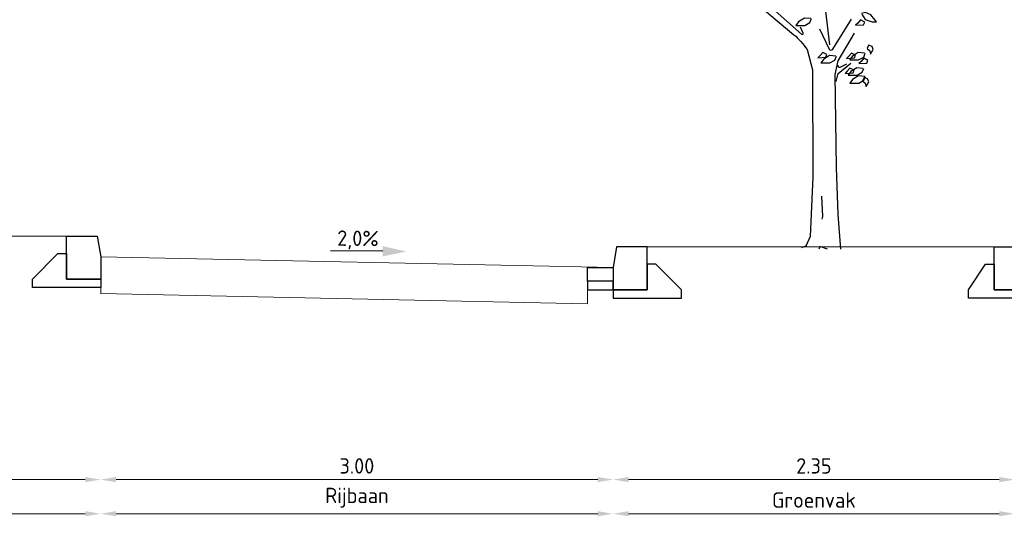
# Model space of a CAD drawing. Header units: metres. Extents: x 196651 to 397723, y 354703 to 710691.
# Tile 291 of 322: x 198856.36 to 198862.13, y 355787.12 to 355790.03. Entities that reach past the tile are written whole.
import ezdxf

# ---------------------------------------------------------------- set-up
doc = ezdxf.new("R2010")
doc.units = ezdxf.units.M
doc.header["$MEASUREMENT"] = 0
doc.layers.add('X-XX-AL-AANPIJLING-M', color=7, linetype='Continuous', lineweight=18)
doc.layers.add('X-XX-XX-DETAIL1-G', color=1, linetype='Continuous', lineweight=18)
for name, color, linetype in [('X-XX-NIEUW-DETAIL-S', 1, 'Continuous'), ('X-XX-NIEUW-DETAIL-T', 3, 'Continuous'), ('X-XX-NIEUW-DETAIL_GROEN-S', 7, 'Continuous')]:
    doc.layers.add(name, color=color, linetype=linetype)
doc.styles.add('NLCS-ISO', font='NLCS-ISO.ttf')
doc.styles.add('NLCS-ISO-T18', font='NLCS-ISO.ttf')
doc.dimstyles.new('Jens 1_50 - standaard', dxfattribs={"dimscale": 0.05, "dimtxt": 1.8, "dimasz": 1.8, "dimexe": 2, "dimexo": 2, "dimgap": 0.7, "dimtad": 1, "dimzin": 0, "dimdsep": 46, "dimtxsty": 'NLCS-ISO', "dimcen": 2.5, "dimdle": 2, "dimse1": 1, "dimse2": 1, "dimclrd": 256, "dimclre": 256, "dimclrt": 256, "dimadec": 1, "dimazin": 0, "dimtfac": 1, "dimtdec": 3, "dimtofl": 0, "dimtmove": 1, "dimatfit": 0, "dimfxl": 2, "dimfxlon": 1, "dimtfillclr": 254, "dimtolj": 1, "dimtzin": 0, "dimlwd": 18, "dimlwe": 18, "dimarcsym": 0})

# ---------------------------------------------------------------- blocks, each defined once
blk = doc.blocks.new('*U271')
blk.add_hatch(color=5).paths.add_polyline_path([(0.1512, 0.0322), (0.1524, 0.0922), (0.2894, 0.0595)])
at = {"color": 5, "flags": 128}
blk.add_lwpolyline([(0.1518, 0.0622), (-0.1534, 0.0683)], dxfattribs=at)
at = {"insert": (0.0083, 0.1844), "char_height": 0.09, "width": 1.310814, "attachment_point": 2, "rotation": 358.85424, "style": 'NLCS-ISO-T18'}
blk.add_mtext('2,0%', dxfattribs=at)
blk = doc.blocks.new('*U272')
for points in [[(0.2, 0.12), (0.02, 0.12), (0, 0), (0, -0.13), (0.2, -0.13), (0.2, 0.12)], [(0.2, -0.18), (0.4, -0.18), (0.4, -0.13), (0.25, 0.02), (0.2, 0.02), (0.2, -0.13), (0, -0.13), (0, -0.18)]]:
    blk.add_lwpolyline(points, close=True)
blk = doc.blocks.new('*U186')
blk.add_lwpolyline([(0.12, 0), (0, 0), (0, -0.25), (0.12, -0.25), (0.12, 0)], close=True)
at = {"flags": 128}
blk.add_lwpolyline([(0.12, -0.3), (0.27, -0.3), (0.27, -0.25), (0.17, -0.1), (0.12, -0.1), (0.12, -0.25), (0, -0.25), (0, -0.3)], close=True, dxfattribs=at)
blk = doc.blocks.new('*D1660')
at = {"layer": 'Defpoints', "color": 0, "transparency": 16777216}
for p in [(198853.3371, 355788.6406), (198856.8371, 355788.6406), (198856.8371, 355787.3373)]:
    blk.add_point(p, dxfattribs=at)
at = {"layer": 'X-XX-AL-AANPIJLING-M', "linetype": 'Continuous', "lineweight": 18, "transparency": 16777216}
blk.add_line((198853.4271, 355787.3373), (198856.7471, 355787.3373), dxfattribs=at)
at = {"layer": 'X-XX-AL-AANPIJLING-M', "transparency": 16777216}
for points in [[(198853.4271, 355787.3523), (198853.4271, 355787.3223), (198853.3371, 355787.3373)], [(198856.7471, 355787.3523), (198856.7471, 355787.3223), (198856.8371, 355787.3373)]]:
    blk.add_solid(points, dxfattribs=at)
at = {"layer": 'X-XX-AL-AANPIJLING-M', "transparency": 16777216, "insert": (198855.0871, 355787.4173), "char_height": 0.09, "attachment_point": 5, "style": 'NLCS-ISO'}
blk.add_mtext('\\A1;3.50', dxfattribs=at)
blk = doc.blocks.new('*D1644')
at = {"layer": 'Defpoints', "color": 0, "transparency": 16777216}
for p in [(198853.3371, 355788.4408), (198856.8371, 355788.4408), (198856.8371, 355787.1375)]:
    blk.add_point(p, dxfattribs=at)
at = {"layer": 'X-XX-AL-AANPIJLING-M', "linetype": 'Continuous', "lineweight": 18, "transparency": 16777216}
blk.add_line((198853.4271, 355787.1375), (198856.7471, 355787.1375), dxfattribs=at)
at = {"layer": 'X-XX-AL-AANPIJLING-M', "transparency": 16777216}
for points in [[(198853.4271, 355787.1525), (198853.4271, 355787.1225), (198853.3371, 355787.1375)], [(198856.7471, 355787.1525), (198856.7471, 355787.1225), (198856.8371, 355787.1375)]]:
    blk.add_solid(points, dxfattribs=at)
at = {"layer": 'X-XX-AL-AANPIJLING-M', "transparency": 16777216, "insert": (198855.0871, 355787.2175), "char_height": 0.09, "attachment_point": 5, "style": 'NLCS-ISO'}
blk.add_mtext('\\A1;Middenberm', dxfattribs=at)
blk = doc.blocks.new('*D1645')
at = {"layer": 'Defpoints', "color": 0, "transparency": 16777216}
for p in [(198856.8371, 355788.6406), (198859.8371, 355788.5785), (198859.8371, 355787.3373)]:
    blk.add_point(p, dxfattribs=at)
at = {"layer": 'X-XX-AL-AANPIJLING-M', "linetype": 'Continuous', "lineweight": 18, "transparency": 16777216}
blk.add_line((198856.9271, 355787.3373), (198859.7471, 355787.3373), dxfattribs=at)
at = {"layer": 'X-XX-AL-AANPIJLING-M', "transparency": 16777216}
for points in [[(198856.9271, 355787.3523), (198856.9271, 355787.3223), (198856.8371, 355787.3373)], [(198859.7471, 355787.3523), (198859.7471, 355787.3223), (198859.8371, 355787.3373)]]:
    blk.add_solid(points, dxfattribs=at)
at = {"layer": 'X-XX-AL-AANPIJLING-M', "transparency": 16777216, "insert": (198858.3371, 355787.4173), "char_height": 0.09, "attachment_point": 5, "style": 'NLCS-ISO'}
blk.add_mtext('\\A1;3.00', dxfattribs=at)
blk = doc.blocks.new('*D1646')
at = {"layer": 'Defpoints', "color": 0, "transparency": 16777216}
for p in [(198856.8371, 355788.6406), (198859.8371, 355788.5785), (198859.8371, 355787.1375)]:
    blk.add_point(p, dxfattribs=at)
at = {"layer": 'X-XX-AL-AANPIJLING-M', "linetype": 'Continuous', "lineweight": 18, "transparency": 16777216}
blk.add_line((198856.9271, 355787.1375), (198859.7471, 355787.1375), dxfattribs=at)
at = {"layer": 'X-XX-AL-AANPIJLING-M', "transparency": 16777216}
for points in [[(198856.9271, 355787.1525), (198856.9271, 355787.1225), (198856.8371, 355787.1375)], [(198859.7471, 355787.1525), (198859.7471, 355787.1225), (198859.8371, 355787.1375)]]:
    blk.add_solid(points, dxfattribs=at)
at = {"layer": 'X-XX-AL-AANPIJLING-M', "transparency": 16777216, "insert": (198858.3371, 355787.231), "char_height": 0.09, "attachment_point": 5, "style": 'NLCS-ISO'}
blk.add_mtext('\\A1;Rijbaan', dxfattribs=at)
blk = doc.blocks.new('*D1647')
at = {"layer": 'Defpoints', "color": 0, "transparency": 16777216}
for p in [(198862.1877, 355788.6985), (198859.8371, 355788.5785), (198862.1877, 355787.3373)]:
    blk.add_point(p, dxfattribs=at)
at = {"layer": 'X-XX-AL-AANPIJLING-M', "linetype": 'Continuous', "lineweight": 18, "transparency": 16777216}
blk.add_line((198859.9271, 355787.3373), (198862.0977, 355787.3373), dxfattribs=at)
at = {"layer": 'X-XX-AL-AANPIJLING-M', "transparency": 16777216}
for points in [[(198859.9271, 355787.3523), (198859.9271, 355787.3223), (198859.8371, 355787.3373)], [(198862.0977, 355787.3523), (198862.0977, 355787.3223), (198862.1877, 355787.3373)]]:
    blk.add_solid(points, dxfattribs=at)
at = {"layer": 'X-XX-AL-AANPIJLING-M', "transparency": 16777216, "insert": (198861.0124, 355787.4173), "char_height": 0.09, "attachment_point": 5, "style": 'NLCS-ISO'}
blk.add_mtext('\\A1;2.35', dxfattribs=at)
blk = doc.blocks.new('*D1648')
at = {"layer": 'Defpoints', "color": 0, "transparency": 16777216}
for p in [(198862.1877, 355788.4988), (198859.8371, 355788.3788), (198862.1877, 355787.1375)]:
    blk.add_point(p, dxfattribs=at)
at = {"layer": 'X-XX-AL-AANPIJLING-M', "linetype": 'Continuous', "lineweight": 18, "transparency": 16777216}
blk.add_line((198859.9271, 355787.1375), (198862.0977, 355787.1375), dxfattribs=at)
at = {"layer": 'X-XX-AL-AANPIJLING-M', "transparency": 16777216}
for points in [[(198859.9271, 355787.1525), (198859.9271, 355787.1225), (198859.8371, 355787.1375)], [(198862.0977, 355787.1525), (198862.0977, 355787.1225), (198862.1877, 355787.1375)]]:
    blk.add_solid(points, dxfattribs=at)
at = {"layer": 'X-XX-AL-AANPIJLING-M', "transparency": 16777216, "insert": (198861.0124, 355787.2175), "char_height": 0.09, "attachment_point": 5, "style": 'NLCS-ISO'}
blk.add_mtext('\\A1;Groenvak', dxfattribs=at)
blk = doc.blocks.new('JENS-DEATIL-NIEUW AAN TE PLANTEN BOOM')
at = {"color": 37}
blk.add_line((-0.1268, 0.03), (-0.1758, 0.011), dxfattribs=at)
for points in [[(-0.5358, 2.328), (-0.2508, 2.09, -0.074112), (-0.1218, 1.945), (-0.0698, 1.748), (-0.0648, 0.703), (-0.0928, 0.122), (-0.1338, 0.027)], [(-0.4618, 2.349), (-0.1753, 2.0947, 0.80663), (-0.1596, 2.1062), (-0.1848, 2.163)], [(0.0012, 2.146), (0.0936, 1.9501, 0.593059), (0.1286, 1.948), (0.3122, 2.241)], [(0.2622, 1.802), (0.1974, 1.7717, -0.549165), (0.1832, 1.7807), (0.1832, 1.792)], [(0.0762, 0), (0.0111, 0.0202, 0.393382), (-0.0012, 0.0143), (-0.0068, 0)]]:
    blk.add_lwpolyline(points, format="xyb", dxfattribs=at)
for points in [[(0.0592, 2.32), (0.0972, 1.99)], [(0.3392, 2.106), (0.1772, 1.836), (0.1502, 1.701), (0.1632, 0.796), (0.1772, 0.338), (0.2042, 0)], [(0.1632, 1.635), (0.1802, 1.71), (0.3062, 1.812)], [(0.0202, 0.514), (0.0302, 0.318), (0.0232, 0.292)]]:
    blk.add_lwpolyline(points, dxfattribs=at)
at = {"color": 104}
for points in [[(0.4136, 2.2916), (0.4467, 2.2387), (0.5123, 2.215), (0.5545, 2.2163), (0.5012, 2.2849), (0.4487, 2.307), (0.4097, 2.2965)], [(-0.0843, 2.2463), (-0.1464, 2.2525), (-0.2053, 2.2152), (-0.2302, 2.1811), (-0.1433, 2.1811), (-0.0936, 2.209), (-0.0781, 2.2463)], [(0.1598, 1.8796), (0.0977, 1.8858), (0.0388, 1.8486), (0.0139, 1.8144), (0.1008, 1.8144), (0.1505, 1.8423), (0.166, 1.8796)], [(0.4402, 1.9087), (0.3781, 1.9149), (0.3191, 1.8777), (0.2943, 1.8436), (0.3812, 1.8436), (0.4308, 1.8715), (0.4464, 1.9087)], [(0.4255, 1.7618), (0.3635, 1.768), (0.3045, 1.7308), (0.2797, 1.6966), (0.3666, 1.6966), (0.4162, 1.7246), (0.4317, 1.7618)], [(0.4417, 1.6825), (0.3796, 1.6887), (0.3206, 1.6515), (0.2958, 1.6174), (0.3827, 1.6174), (0.4324, 1.6453), (0.4479, 1.6825)]]:
    blk.add_lwpolyline(points, dxfattribs=at)
for points in [[(0.4404, 2.2132), (0.3988, 2.2343), (0.3728, 2.2027), (0.3517, 2.1816), (0.4305, 2.1871)], [(0.4792, 1.989), (0.4632, 1.955), (0.4892, 1.932), (0.4972, 1.901), (0.5232, 1.945), (0.5122, 1.976)], [(0.0722, 1.8963), (0.0307, 1.9174), (0.0046, 1.8857), (-0.0165, 1.8646), (0.0623, 1.8702)], [(0.3519, 1.8902), (0.3103, 1.9113), (0.2843, 1.8797), (0.2632, 1.8586), (0.342, 1.8642)], [(0.4724, 1.8392), (0.4308, 1.8603), (0.4048, 1.8287), (0.3837, 1.8076), (0.4625, 1.8131)], [(0.3373, 1.7433), (0.2957, 1.7644), (0.2696, 1.7328), (0.2485, 1.7117), (0.3274, 1.7173)], [(0.4362, 1.674), (0.4202, 1.64), (0.4462, 1.617), (0.4542, 1.586), (0.4802, 1.63), (0.4692, 1.661)]]:
    blk.add_lwpolyline(points, close=True, dxfattribs=at)
blk = doc.blocks.new('JENS-DETAIL-GOOTTEGEL')
for points in [[(0, 0), (0.15, 0), (0.15, -0.08), (0, -0.08)], [(0, -0.08), (0, -0.13), (0.15, -0.13), (0.15, -0.08)]]:
    blk.add_lwpolyline(points, close=True)

msp = doc.modelspace()

# ---------------------------------------------------------------- linework, layer by layer
at = {"layer": 'X-XX-XX-DETAIL1-G', "flags": 128}
for points in [[(198853.5371, 355788.7606), (198856.6371, 355788.7606)], [(198860.0371, 355788.6985), (198862.0671, 355788.6985)], [(198859.8371, 355788.5785), (198856.8371, 355788.6406)], [(198856.8371, 355788.4606), (198856.8371, 355788.4256), (198859.6871, 355788.3666), (198859.6871, 355788.4685)]]:
    msp.add_lwpolyline(points, dxfattribs=at)

# ---------------------------------------------------------------- block references
at = {"layer": 'X-XX-NIEUW-DETAIL-S', "xscale": -1}
for name, p in [('*U272', (198856.8371, 355788.6406)), ('*U186', (198862.1871, 355788.6985))]:
    msp.add_blockref(name, p, dxfattribs=at)
at = {"layer": 'X-XX-NIEUW-DETAIL-S'}
for name, p in [('*U272', (198859.8371, 355788.5785)), ('JENS-DETAIL-GOOTTEGEL', (198859.6871, 355788.5785))]:
    msp.add_blockref(name, p, dxfattribs=at)
at = {"layer": 'X-XX-NIEUW-DETAIL-T', "rotation": 0.477254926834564}
msp.add_blockref('*U271', (198858.3371, 355788.6096), dxfattribs=at)
at = {"layer": 'X-XX-NIEUW-DETAIL_GROEN-S', "xscale": 0.6, "yscale": 0.6, "zscale": 0.6}
msp.add_blockref('JENS-DEATIL-NIEUW AAN TE PLANTEN BOOM', (198861.0454, 355788.6864), dxfattribs=at)

# ---------------------------------------------------------------- dimensions: what is measured, and where the dimension line sits
at = {"layer": 'X-XX-AL-AANPIJLING-M'}
for base, p1, p2, picture, middle in [((198862.1877, 355787.3373), (198859.8371, 355788.5785), (198862.1877, 355788.6985), '*D1647', (198861.0124, 355787.4173)), ((198856.8371, 355787.3373), (198853.3371, 355788.6406), (198856.8371, 355788.6406), '*D1660', (198855.0871, 355787.4173)), ((198859.8371, 355787.3373), (198856.8371, 355788.6406), (198859.8371, 355788.5785), '*D1645', (198858.3371, 355787.4173))]:
    dim = msp.add_linear_dim(base=base, p1=p1, p2=p2, dimstyle='Jens 1_50 - standaard', dxfattribs=at)
    dim.commit()
    dim.dimension.update_dxf_attribs({"geometry": picture, "text_midpoint": middle})
for base, p1, p2, text, picture, middle in [((198859.8371, 355787.1375), (198856.8371, 355788.6406), (198859.8371, 355788.5785), 'Rijbaan', '*D1646', (198858.3371, 355787.231)), ((198862.1877, 355787.1375), (198859.8371, 355788.3788), (198862.1877, 355788.4988), 'Groenvak', '*D1648', (198861.0124, 355787.2175)), ((198856.8371, 355787.1375), (198853.3371, 355788.4408), (198856.8371, 355788.4408), 'Middenberm', '*D1644', (198855.0871, 355787.2175))]:
    dim = msp.add_linear_dim(base=base, p1=p1, p2=p2, text=text, dimstyle='Jens 1_50 - standaard', dxfattribs=at)
    dim.commit()
    dim.dimension.update_dxf_attribs({"geometry": picture, "text_midpoint": middle})

doc.saveas('drawing.dxf')
